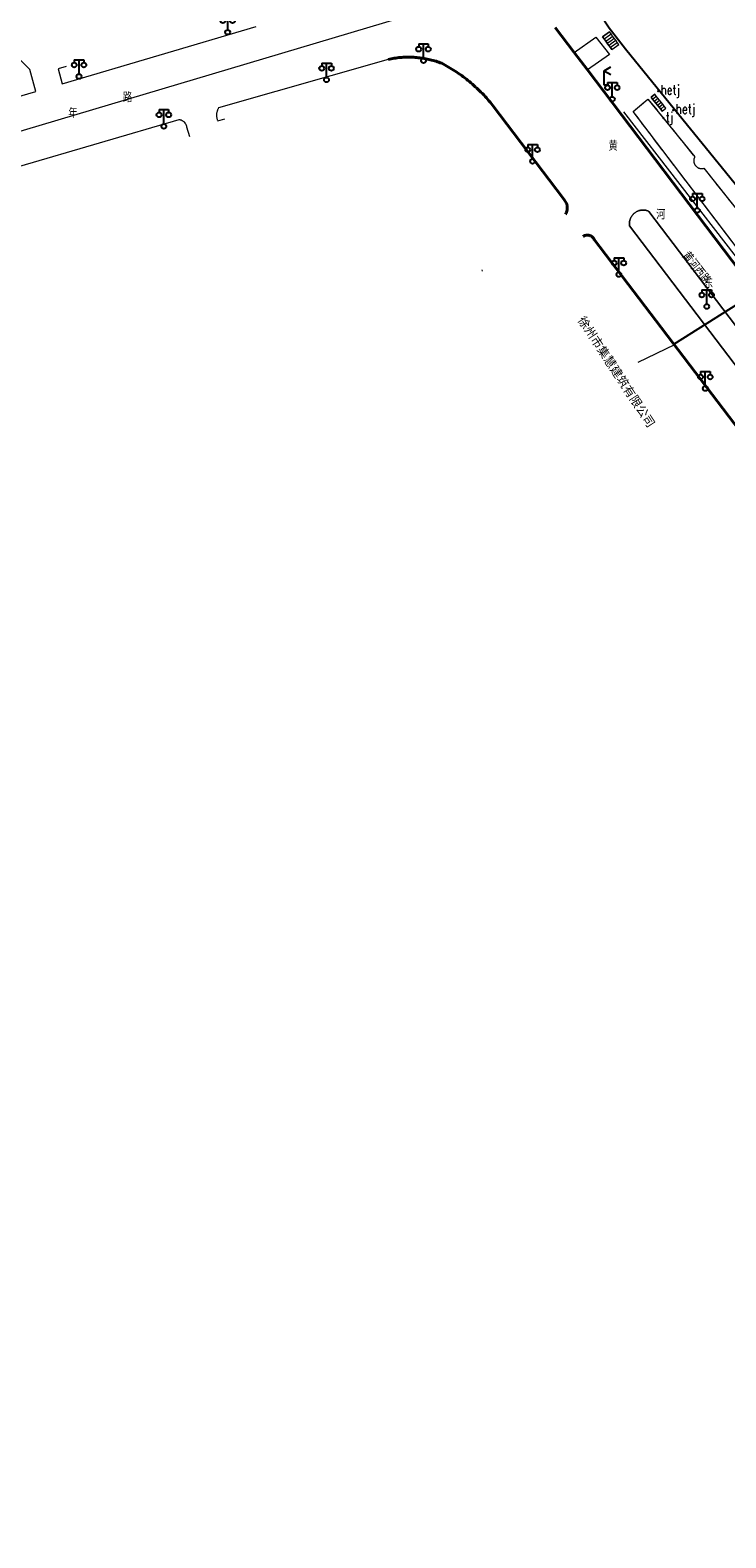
# Model space of a CAD drawing. Extents: x 39508475 to 39522402, y 3783947 to 3795549.
# Tile 293 of 323: x 39517773 to 39517918, y 3792635 to 3792949. Entities that reach past the tile are written whole.
import ezdxf
from ezdxf.enums import TextEntityAlignment as Align

# ---------------------------------------------------------------- set-up
doc = ezdxf.new("R2010")
doc.units = 0
doc.header["$PDSIZE"] = 0.2
doc.linetypes.add('X0', pattern=[4, 3, -1])
doc.layers.get('0').update_dxf_attribs({"linetype": 'CONTINUOUS'})
for name, color, linetype in [('DLSS', 4, 'CONTINUOUS'), ('JCDL_DMX_F', 30, 'CONTINUOUS'), ('JCDL_JMDD_F', 231, 'CONTINUOUS'), ('JCDL_JMDX_F', 231, 'CONTINUOUS'), ('JCDL_JT_ZJ', 100, 'CONTINUOUS'), ('JCDL_JTD_F', 100, 'CONTINUOUS'), ('JCDL_SXX_F', 5, 'CONTINUOUS'), ('JCDL_ZBM', 3, 'CONTINUOUS'), ('SXSS', 5, 'CONTINUOUS'), ('zdh', 7, 'CONTINUOUS'), ('断面线', 2, 'CONTINUOUS')]:
    doc.layers.add(name, color=color, linetype=linetype)
for name, color, linetype, lineweight in [('JCDL_JMDX', 1, 'CONTINUOUS', 0), ('JCDL_ZBX', 3, 'CONTINUOUS', 0), ('JCDL_ZBX_F', 7, 'CONTINUOUS', 0), ('TEXTL_ZJ', 7, 'CONTINUOUS', 0)]:
    doc.layers.add(name, color=color, linetype=linetype, lineweight=lineweight)
doc.styles.add('HT', font='simhei.ttf')
doc.styles.add('HZ', font='rs', dxfattribs={"width": 0.8, "bigfont": 'hztxt'})
doc.linetypes.add('10422', pattern='A,2,[150,AAA.SHX,S=1,R=0,X=0,Y=1],2,[177,AAA.SHX,S=1,R=0,X=0,Y=0.8],1e-09', length=4)
doc.linetypes.add('X35', pattern='A,2,[150,AAA.SHX,S=1,R=0,X=0,Y=1],2,[177,AAA.SHX,S=1,R=0,X=0,Y=0.8],1e-09', length=4)
doc.linetypes.add('X39', pattern='A,2,[150,symbolx.shx,S=1,R=0,X=0,Y=1],2,[151,symbolx.shx,S=1,R=0,X=0,Y=3],1e-11', length=4)
doc.linetypes.add('X49', pattern='A,0,[5,symbolt.shx,S=1,R=0,X=0,Y=0],-10', length=10)
doc.linetypes.add('X7', pattern='A,6,-1.333,[149,symbolx.shx,S=0.25,R=0,X=0,Y=0],-1.333,[149,symbolx.shx,S=0.25,R=0,X=0,Y=0],-1.333', length=9.999)

# ---------------------------------------------------------------- blocks, each defined once
blk = doc.blocks.new('4563000')
at = {"color": 0}
for p, q in [((0, 0), (0, 3)), ((1, 0), (0, 0))]:
    blk.add_line(p, q, dxfattribs=at)
at = {"color": 0, "linetype": 'Continuous', "flags": 128}
for points in [[(0, 3), (1.39, 3.8)], [(0, 3), (1.39, 2.2)]]:
    blk.add_lwpolyline(points, dxfattribs=at)
blk = doc.blocks.new('3521000')
at = {"color": 0}
for p, q in [((-1, 3.5), (1, 3.5)), ((0, 0.5), (0, 3.5))]:
    blk.add_line(p, q, dxfattribs=at)
at = {"color": 0, "linetype": 'Continuous', "flags": 128}
for points in [[(-1, 3.5), (-1, 2.9)], [(1, 3.5), (1, 2.9)]]:
    blk.add_lwpolyline(points, dxfattribs=at)
at = {"color": 0}
for centre in [(-1, 2.4), (0, 0), (1, 2.4)]:
    blk.add_circle(centre, 0.5, dxfattribs=at)

msp = doc.modelspace()

# ---------------------------------------------------------------- linework, layer by layer
at = {"layer": 'DLSS', "linetype": 'X7', "lineweight": 0}
msp.add_lwpolyline([(39517750, 3792921.82561), (39517861.58954, 3792955.09151)], dxfattribs=at)
at = {"layer": 'DLSS', "linetype": 'Continuous', "lineweight": 20}
for points in [[(39517780.592, 3792941.55399), (39517778.93001, 3792941.00501), (39517779.81, 3792937.893), (39517820.198, 3792949.837)], [(39517750, 3792929.24822), (39517774.309, 3792936.33401), (39517773.06, 3792940.866), (39517768.964, 3792945.051)], [(39517847.66999, 3792943.01199), (39517812.359, 3792932.89101), (39517812.29791, 3792932.79256), (39517812.24136, 3792932.69143), (39517812.1891, 3792932.58802), (39517812.14123, 3792932.4825), (39517812.09784, 3792932.37506), (39517812.059, 3792932.2659), (39517812.02478, 3792932.1552), (39517811.99524, 3792932.04317), (39517811.97043, 3792931.92999), (39517811.9504, 3792931.81586), (39517811.93517, 3792931.701), (39517811.92479, 3792931.5856), (39517811.91926, 3792931.46986), (39517811.9186, 3792931.354), (39517811.92, 3792931.31099), (39517811.9228, 3792931.23821), (39517811.93187, 3792931.1227), (39517811.94578, 3792931.00767), (39517811.9645, 3792930.89332), (39517811.98802, 3792930.77987), (39517812.01627, 3792930.6675), (39517812.04923, 3792930.55642), (39517812.08681, 3792930.44682), (39517812.12897, 3792930.33889), (39517812.176, 3792930.233), (39517813.628, 3792930.602)], [(39517754.35399, 3792915.91), (39517804.161, 3792930.48499), (39517804.25472, 3792930.46708), (39517804.34731, 3792930.44398), (39517804.43859, 3792930.41615), (39517804.52832, 3792930.38366), (39517804.61626, 3792930.34661), (39517804.70218, 3792930.30508), (39517804.78586, 3792930.2592), (39517804.86706, 3792930.20907), (39517804.94558, 3792930.15484), (39517805.02121, 3792930.09664), (39517805.09375, 3792930.03464), (39517805.163, 3792929.96898), (39517805.187, 3792929.944), (39517805.22879, 3792929.89986), (39517805.29094, 3792929.82744), (39517805.34929, 3792929.75193), (39517805.40368, 3792929.67351), (39517805.45396, 3792929.59241), (39517805.50001, 3792929.50883), (39517805.54171, 3792929.42299), (39517805.57894, 3792929.33512), (39517805.6116, 3792929.24546), (39517805.63961, 3792929.15423), (39517805.6629, 3792929.06169), (39517805.681, 3792928.968), (39517806.28099, 3792926.97)]]:
    msp.add_lwpolyline(points, dxfattribs=at)
at = {"layer": 'DLSS', "linetype": 'Continuous', "lineweight": 40}
for points in [[(39517882.42699, 3792949.662), (39517886.389, 3792944.45), (39517889.17099, 3792940.805), (39517942.206, 3792870.68901)], [(39517884.561, 3792910.759), (39517884.6169, 3792910.85649), (39517884.66832, 3792910.95644), (39517884.71549, 3792911.05845), (39517884.75834, 3792911.16236), (39517884.79678, 3792911.26798), (39517884.83076, 3792911.37511), (39517884.86021, 3792911.48358), (39517884.88507, 3792911.59319), (39517884.90531, 3792911.70375), (39517884.92089, 3792911.81505), (39517884.922, 3792911.828), (39517884.93178, 3792911.92692), (39517884.93796, 3792912.03914), (39517884.93942, 3792912.15153), (39517884.93617, 3792912.26387), (39517884.92819, 3792912.37598), (39517884.91552, 3792912.48766), (39517884.89817, 3792912.59871), (39517884.87617, 3792912.70893), (39517884.84956, 3792912.81813), (39517884.81801, 3792912.92599), (39517884.243, 3792913.912), (39517869.39899, 3792933.44199), (39517869.14476, 3792933.7601), (39517868.88626, 3792934.07476), (39517868.62386, 3792934.38618), (39517868.35761, 3792934.69431), (39517868.08755, 3792934.99911), (39517867.81371, 3792935.30052), (39517867.53615, 3792935.5985), (39517867.2549, 3792935.893), (39517866.97001, 3792936.18398), (39517866.68152, 3792936.47139), (39517866.38948, 3792936.7552), (39517866.09393, 3792937.03535), (39517866.08299, 3792937.045), (39517865.79491, 3792937.31179), (39517865.49249, 3792937.5845), (39517865.18669, 3792937.85343), (39517864.87756, 3792938.11852), (39517864.56517, 3792938.37976), (39517864.24955, 3792938.63708), (39517863.93075, 3792938.89046), (39517863.60882, 3792939.13985), (39517863.28382, 3792939.38522), (39517862.95579, 3792939.62653), (39517862.62478, 3792939.86374), (39517862.29085, 3792940.0968), (39517861.95404, 3792940.3257), (39517861.61441, 3792940.55039), (39517861.27201, 3792940.77084), (39517860.9269, 3792940.98701), (39517860.57912, 3792941.19887), (39517860.22874, 3792941.40638), (39517859.87579, 3792941.60952), (39517859.52035, 3792941.80825), (39517859.16247, 3792942.00255), (39517858.802, 3792942.192), (39517858.50746, 3792942.30224), (39517858.21103, 3792942.40729), (39517857.91294, 3792942.50754), (39517857.61327, 3792942.60294), (39517857.31209, 3792942.69349), (39517857.00949, 3792942.77914), (39517856.70554, 3792942.85989), (39517856.40032, 3792942.93571), (39517856.09391, 3792943.00658), (39517855.7864, 3792943.07248), (39517855.47786, 3792943.13339), (39517855.16838, 3792943.1893), (39517854.85803, 3792943.2402), (39517854.5469, 3792943.28606), (39517854.23507, 3792943.32689), (39517853.92261, 3792943.36266), (39517853.60962, 3792943.39337), (39517853.29618, 3792943.41901), (39517852.98236, 3792943.43958), (39517852.66824, 3792943.45506), (39517852.355, 3792943.465), (39517852.35392, 3792943.46545), (39517852.03947, 3792943.47076), (39517851.72498, 3792943.47098), (39517851.41052, 3792943.46611), (39517851.09619, 3792943.45615), (39517850.78205, 3792943.4411), (39517850.46821, 3792943.42097), (39517850.15472, 3792943.39576), (39517849.84169, 3792943.36548), (39517849.52919, 3792943.33015), (39517849.2173, 3792943.28975), (39517848.90611, 3792943.24432), (39517848.59569, 3792943.19385), (39517848.28613, 3792943.13837), (39517847.9775, 3792943.07788), (39517847.66999, 3792943.01199)], [(39517940.793, 3792839.462), (39517890.518, 3792905.493), (39517890.47988, 3792905.57433), (39517890.4366, 3792905.65305), (39517890.38873, 3792905.72906), (39517890.33643, 3792905.80209), (39517890.27988, 3792905.87189), (39517890.2193, 3792905.93821), (39517890.15488, 3792906.00082), (39517890.08686, 3792906.05949), (39517890.01548, 3792906.11402), (39517889.94099, 3792906.16422), (39517889.86365, 3792906.20991), (39517889.78373, 3792906.25093), (39517889.70152, 3792906.28713), (39517889.62, 3792906.31701), (39517889.61731, 3792906.31839), (39517889.53138, 3792906.3446), (39517889.44406, 3792906.36565), (39517889.35564, 3792906.38149), (39517889.26643, 3792906.39205), (39517889.17676, 3792906.3973), (39517889.08693, 3792906.39721), (39517888.99726, 3792906.3918), (39517888.90808, 3792906.38107), (39517888.81969, 3792906.36507), (39517888.7324, 3792906.34384), (39517888.64653, 3792906.31748), (39517888.56237, 3792906.28606), (39517888.48023, 3792906.2497), (39517888.40039, 3792906.20854), (39517888.32314, 3792906.1627), (39517888.249, 3792906.112)]]:
    msp.add_lwpolyline(points, dxfattribs=at)
at = {"layer": 'JCDL_DMX_F', "color": 3, "linetype": 'X35', "lineweight": 0}
msp.add_lwpolyline([(39517901.73001, 3792934.733), (39517911.46799, 3792922.694), (39517911.42483, 3792922.61209), (39517911.38672, 3792922.5277), (39517911.35342, 3792922.4413), (39517911.32503, 3792922.35316), (39517911.30164, 3792922.26357), (39517911.28331, 3792922.1728), (39517911.27012, 3792922.08115), (39517911.2621, 3792921.9889), (39517911.25927, 3792921.89635), (39517911.26165, 3792921.80379), (39517911.26923, 3792921.7115), (39517911.28199, 3792921.61979), (39517911.29987, 3792921.52894), (39517911.32284, 3792921.43923), (39517911.35081, 3792921.35096), (39517911.38369, 3792921.2644), (39517911.42139, 3792921.17983), (39517911.46378, 3792921.09751), (39517911.51073, 3792921.0177), (39517911.5621, 3792920.94065), (39517911.61771, 3792920.86662), (39517911.67739, 3792920.79582), (39517911.68499, 3792920.78801), (39517911.74096, 3792920.72849), (39517911.80821, 3792920.66484), (39517911.87893, 3792920.60507), (39517911.9529, 3792920.54937), (39517912.02988, 3792920.49791), (39517912.10963, 3792920.45087), (39517912.1919, 3792920.40837), (39517912.27643, 3792920.37057), (39517912.36295, 3792920.33758), (39517912.45119, 3792920.3095), (39517912.54086, 3792920.28643), (39517912.63169, 3792920.26843), (39517912.72339, 3792920.25556), (39517912.81567, 3792920.24787), (39517912.90823, 3792920.24538), (39517913.00078, 3792920.24809), (39517913.09304, 3792920.256), (39517913.18471, 3792920.26908), (39517913.2755, 3792920.28729), (39517913.365, 3792920.31099), (39517920.929, 3792910.802)], dxfattribs=at)
at = {"layer": 'JCDL_JMDX', "color": 6, "linetype": 'Continuous', "lineweight": 0}
for points in [[(39517892.28701, 3792947.695), (39517893.73027, 3792948.7574)], [(39517894.234, 3792945.05), (39517895.67727, 3792946.1124), (39517895.35277, 3792946.55323), (39517895.02827, 3792946.99406), (39517894.70377, 3792947.4349), (39517894.37927, 3792947.87573), (39517894.05477, 3792948.31656), (39517893.73027, 3792948.7574), (39517892.28701, 3792947.695), (39517892.61151, 3792947.25417), (39517892.936, 3792946.81334), (39517893.2605, 3792946.3725), (39517893.585, 3792945.93167), (39517893.9095, 3792945.49084), (39517894.234, 3792945.05)], [(39517895.67727, 3792946.1124), (39517895.35277, 3792946.55323), (39517895.02827, 3792946.99406), (39517894.70377, 3792947.4349), (39517894.37927, 3792947.87573), (39517894.05477, 3792948.31656), (39517893.73027, 3792948.7574)], [(39517893.81422, 3792948.1395), (39517894.05477, 3792948.31656)], [(39517894.234, 3792945.05), (39517893.9095, 3792945.49084), (39517893.585, 3792945.93167), (39517893.2605, 3792946.3725), (39517892.936, 3792946.81334), (39517892.61151, 3792947.25417), (39517892.28701, 3792947.695)], [(39517892.61151, 3792947.25417), (39517893.81422, 3792948.1395)], [(39517892.936, 3792946.81334), (39517893.89818, 3792947.5216)], [(39517893.2605, 3792946.3725), (39517893.98213, 3792946.9037)], [(39517893.585, 3792945.93167), (39517894.06609, 3792946.2858)], [(39517893.89818, 3792947.5216), (39517894.37927, 3792947.87573)], [(39517893.9095, 3792945.49084), (39517894.15004, 3792945.6679)], [(39517893.98213, 3792946.9037), (39517894.70377, 3792947.4349)], [(39517894.06609, 3792946.2858), (39517895.02827, 3792946.99406)], [(39517894.15004, 3792945.6679), (39517895.35277, 3792946.55323)], [(39517902.36793, 3792935.16504), (39517903.127, 3792935.767)], [(39517904.70893, 3792932.21305), (39517905.46799, 3792932.815), (39517905.13357, 3792933.23671), (39517904.79914, 3792933.65843), (39517904.46471, 3792934.08014), (39517904.13028, 3792934.50185), (39517903.79586, 3792934.92357), (39517903.46143, 3792935.34528), (39517903.127, 3792935.767), (39517902.36793, 3792935.16504), (39517902.70236, 3792934.74333), (39517903.03679, 3792934.32161), (39517903.37121, 3792933.8999), (39517903.70565, 3792933.47819), (39517904.04007, 3792933.05647), (39517904.3745, 3792932.63476), (39517904.70893, 3792932.21305)], [(39517905.46799, 3792932.815), (39517905.13357, 3792933.23671), (39517904.79914, 3792933.65843), (39517904.46471, 3792934.08014), (39517904.13028, 3792934.50185), (39517903.79586, 3792934.92357), (39517903.46143, 3792935.34528), (39517903.127, 3792935.767)], [(39517904.70893, 3792932.21305), (39517904.3745, 3792932.63476), (39517904.04007, 3792933.05647), (39517903.70565, 3792933.47819), (39517903.37121, 3792933.8999), (39517903.03679, 3792934.32161), (39517902.70236, 3792934.74333), (39517902.36793, 3792935.16504)], [(39517902.70236, 3792934.74333), (39517903.35299, 3792935.25929)], [(39517903.03679, 3792934.32161), (39517903.57898, 3792934.75158)], [(39517903.35299, 3792935.25929), (39517903.46143, 3792935.34528)], [(39517903.37121, 3792933.8999), (39517903.80497, 3792934.24387)], [(39517903.57898, 3792934.75158), (39517903.79586, 3792934.92357)], [(39517903.70565, 3792933.47819), (39517904.03096, 3792933.73617)], [(39517903.80497, 3792934.24387), (39517904.13028, 3792934.50185)], [(39517904.03096, 3792933.73617), (39517904.46471, 3792934.08014)], [(39517904.04007, 3792933.05647), (39517904.25695, 3792933.22846)], [(39517904.25695, 3792933.22846), (39517904.79914, 3792933.65843)], [(39517904.3745, 3792932.63476), (39517904.48294, 3792932.72075)], [(39517904.48294, 3792932.72075), (39517905.13357, 3792933.23671)], [(39517901.94301, 3792911.32799), (39517901.83516, 3792911.37888), (39517901.72509, 3792911.42478), (39517901.61318, 3792911.46599), (39517901.49962, 3792911.50243), (39517901.38463, 3792911.53404), (39517901.2684, 3792911.56077), (39517901.15115, 3792911.58255), (39517901.03308, 3792911.59936), (39517900.91441, 3792911.61117), (39517900.79534, 3792911.61795), (39517900.6761, 3792911.61969), (39517900.55688, 3792911.61639), (39517900.43792, 3792911.60805), (39517900.31941, 3792911.5947), (39517900.20157, 3792911.57634), (39517900.08461, 3792911.55303), (39517899.96875, 3792911.52479), (39517899.85418, 3792911.49168), (39517899.74111, 3792911.45376), (39517899.62974, 3792911.41109), (39517899.52028, 3792911.36375), (39517899.41292, 3792911.31184), (39517899.30784, 3792911.25542), (39517899.20525, 3792911.19462), (39517899.10531, 3792911.12954), (39517899.00822, 3792911.06029), (39517898.91414, 3792910.987), (39517898.82324, 3792910.9098), (39517898.76699, 3792910.858), (39517898.73569, 3792910.82883), (39517898.65163, 3792910.74423), (39517898.57123, 3792910.65615), (39517898.49462, 3792910.56475), (39517898.42194, 3792910.47019), (39517898.35332, 3792910.37265), (39517898.28889, 3792910.2723), (39517898.22875, 3792910.16931), (39517898.17302, 3792910.06388), (39517898.1218, 3792909.95618), (39517898.07518, 3792909.84641), (39517898.03323, 3792909.73477), (39517897.99604, 3792909.62146), (39517897.96368, 3792909.50668), (39517897.93619, 3792909.39063), (39517897.91363, 3792909.27352), (39517897.89605, 3792909.15557), (39517897.88346, 3792909.03698), (39517897.8759, 3792908.91796), (39517897.87337, 3792908.79873), (39517897.87588, 3792908.67949), (39517897.88344, 3792908.56047), (39517897.89601, 3792908.44188), (39517897.914, 3792908.324), (39517930.019, 3792866.066)], [(39517934.067, 3792869.02699), (39517901.94301, 3792911.32799), (39517901.94301, 3792911.32799)], [(39517867.29706, 3792898.90982), (39517867.2027, 3792899.14133)]]:
    msp.add_lwpolyline(points, dxfattribs=at)
at = {"layer": 'JCDL_JMDX_F', "linetype": 'Continuous', "lineweight": 0}
for points in [[(39517901.94301, 3792911.32799), (39517901.83516, 3792911.37888), (39517901.72509, 3792911.42478), (39517901.61318, 3792911.46599), (39517901.49962, 3792911.50243), (39517901.38463, 3792911.53404), (39517901.2684, 3792911.56077), (39517901.15115, 3792911.58255), (39517901.03308, 3792911.59936), (39517900.91441, 3792911.61117), (39517900.79534, 3792911.61795), (39517900.6761, 3792911.61969), (39517900.55688, 3792911.61639), (39517900.43792, 3792911.60805), (39517900.31941, 3792911.5947), (39517900.20157, 3792911.57634), (39517900.08461, 3792911.55303), (39517899.96875, 3792911.52479), (39517899.85418, 3792911.49168), (39517899.74111, 3792911.45376), (39517899.62974, 3792911.41109), (39517899.52028, 3792911.36375), (39517899.41292, 3792911.31183), (39517899.30784, 3792911.25542), (39517899.20525, 3792911.19462), (39517899.10531, 3792911.12954), (39517899.00822, 3792911.06029), (39517898.91414, 3792910.987), (39517898.82324, 3792910.9098), (39517898.76699, 3792910.858), (39517898.73569, 3792910.82883), (39517898.65163, 3792910.74423), (39517898.57123, 3792910.65615), (39517898.49462, 3792910.56475), (39517898.42194, 3792910.4702), (39517898.35332, 3792910.37265), (39517898.28889, 3792910.2723), (39517898.22875, 3792910.16931), (39517898.17302, 3792910.06388), (39517898.1218, 3792909.95618), (39517898.07518, 3792909.84641), (39517898.03323, 3792909.73477), (39517897.99604, 3792909.62146), (39517897.96368, 3792909.50668), (39517897.93619, 3792909.39063), (39517897.91363, 3792909.27352), (39517897.89605, 3792909.15557), (39517897.88346, 3792909.03698), (39517897.8759, 3792908.91796), (39517897.87337, 3792908.79873), (39517897.87588, 3792908.67949), (39517897.88344, 3792908.56047), (39517897.89601, 3792908.44188), (39517897.914, 3792908.324), (39517930.019, 3792866.06599)], [(39517934.067, 3792869.02699), (39517901.94301, 3792911.32799)]]:
    msp.add_lwpolyline(points, dxfattribs=at)
at = {"layer": 'JCDL_SXX_F', "linetype": 'X39', "lineweight": 0}
msp.add_lwpolyline([(39517925.67346, 3792910.03751), (39517907.25646, 3792932.6173), (39517897.0861, 3792945.18506), (39517893.65901, 3792949.585)], dxfattribs=at)
at = {"layer": 'JCDL_ZBM', "linetype": 'Continuous', "lineweight": 0}
for points in [[(39517889.17099, 3792940.805), (39517886.389, 3792944.45), (39517890.91299, 3792947.63301), (39517893.708, 3792944.03101), (39517889.17099, 3792940.805)], [(39517941.041, 3792876.41199), (39517898.66799, 3792932.123), (39517901.73001, 3792934.733), (39517911.46799, 3792922.694), (39517911.42483, 3792922.6121), (39517911.38673, 3792922.5277), (39517911.35343, 3792922.44131), (39517911.32503, 3792922.35317), (39517911.30164, 3792922.26357), (39517911.28331, 3792922.17281), (39517911.27012, 3792922.08116), (39517911.2621, 3792921.98891), (39517911.25928, 3792921.89636), (39517911.26166, 3792921.80378), (39517911.26923, 3792921.71151), (39517911.28199, 3792921.61979), (39517911.29987, 3792921.52894), (39517911.32283, 3792921.43923), (39517911.3508, 3792921.35097), (39517911.38369, 3792921.26441), (39517911.42139, 3792921.17983), (39517911.46378, 3792921.0975), (39517911.51073, 3792921.0177), (39517911.5621, 3792920.94066), (39517911.6177, 3792920.86662), (39517911.67739, 3792920.79582), (39517911.74096, 3792920.7285), (39517911.80821, 3792920.66484), (39517911.87894, 3792920.60507), (39517911.9529, 3792920.54937), (39517912.02988, 3792920.49792), (39517912.10964, 3792920.45087), (39517912.19191, 3792920.40838), (39517912.27643, 3792920.37056), (39517912.36295, 3792920.33757), (39517912.45119, 3792920.3095), (39517912.54087, 3792920.28643), (39517912.63169, 3792920.26844), (39517912.7234, 3792920.25557), (39517912.81567, 3792920.24788), (39517912.90823, 3792920.24538), (39517913.00079, 3792920.2481), (39517913.09305, 3792920.256), (39517913.18471, 3792920.26908), (39517913.2755, 3792920.2873), (39517913.365, 3792920.31099), (39517920.929, 3792910.802)], [(39517930.019, 3792866.06599), (39517897.914, 3792908.324), (39517897.89601, 3792908.44188), (39517897.88344, 3792908.56047), (39517897.87588, 3792908.67949), (39517897.87337, 3792908.79873), (39517897.8759, 3792908.91796), (39517897.88346, 3792909.03698), (39517897.89605, 3792909.15557), (39517897.91363, 3792909.27352), (39517897.93619, 3792909.39063), (39517897.96368, 3792909.50668), (39517897.99604, 3792909.62146), (39517898.03323, 3792909.73477), (39517898.07518, 3792909.84641), (39517898.1218, 3792909.95618), (39517898.17302, 3792910.06388), (39517898.22875, 3792910.16931), (39517898.28889, 3792910.2723), (39517898.35332, 3792910.37265), (39517898.42194, 3792910.4702), (39517898.49462, 3792910.56475), (39517898.57123, 3792910.65615), (39517898.65163, 3792910.74423), (39517898.73569, 3792910.82883), (39517898.76699, 3792910.858), (39517898.82324, 3792910.9098), (39517898.91414, 3792910.987), (39517899.00822, 3792911.06029), (39517899.10531, 3792911.12954), (39517899.20525, 3792911.19462), (39517899.30784, 3792911.25542), (39517899.41292, 3792911.31183), (39517899.52028, 3792911.36375), (39517899.62974, 3792911.41109), (39517899.74111, 3792911.45376), (39517899.85418, 3792911.49168), (39517899.96875, 3792911.52479), (39517900.08461, 3792911.55303), (39517900.20157, 3792911.57634), (39517900.31941, 3792911.5947), (39517900.43792, 3792911.60805), (39517900.55688, 3792911.61639), (39517900.6761, 3792911.61969), (39517900.79534, 3792911.61795), (39517900.91441, 3792911.61117), (39517901.03308, 3792911.59936), (39517901.15115, 3792911.58255), (39517901.2684, 3792911.56077), (39517901.38463, 3792911.53404), (39517901.49962, 3792911.50243), (39517901.61318, 3792911.46599), (39517901.72509, 3792911.42478), (39517901.83516, 3792911.37888), (39517901.94301, 3792911.32799)], [(39517901.94301, 3792911.32799), (39517934.067, 3792869.02699)]]:
    msp.add_lwpolyline(points, dxfattribs=at)
at = {"layer": 'JCDL_ZBX', "color": 114, "linetype": 'X49', "lineweight": 0, "true_color": 0x009944}
msp.add_lwpolyline([(39517896.652, 3792932.096), (39517943.57504, 3792871.51638), (39517967.76275, 3792840.66813), (39517982.18628, 3792819.48655), (39517992.18761, 3792801.63621), (39517996.76701, 3792790.89686), (39518000, 3792781.26292)], dxfattribs=at)
at = {"layer": 'JCDL_ZBX_F', "color": 114, "linetype": 'Continuous', "lineweight": 0, "true_color": 0x009944}
for points in [[(39517886.389, 3792944.45), (39517890.91299, 3792947.63301), (39517893.708, 3792944.03101), (39517889.17099, 3792940.805), (39517886.389, 3792944.45)], [(39517907.24787, 3792883.5272), (39517899.611, 3792879.854)]]:
    msp.add_lwpolyline(points, dxfattribs=at)
at = {"layer": 'JCDL_ZBX_F', "color": 114, "linetype": 'X0', "lineweight": 0, "true_color": 0x009944}
for points in [[(39517898.66799, 3792932.123), (39517901.73001, 3792934.733), (39517911.46799, 3792922.694), (39517911.42483, 3792922.61209), (39517911.38673, 3792922.5277), (39517911.35342, 3792922.4413), (39517911.32503, 3792922.35316), (39517911.30164, 3792922.26357), (39517911.28331, 3792922.1728), (39517911.27012, 3792922.08115), (39517911.2621, 3792921.98891), (39517911.25927, 3792921.89635), (39517911.26165, 3792921.80379), (39517911.26923, 3792921.7115), (39517911.28199, 3792921.61979), (39517911.29987, 3792921.52894), (39517911.32284, 3792921.43923), (39517911.35081, 3792921.35096), (39517911.38369, 3792921.2644), (39517911.42139, 3792921.17983), (39517911.46378, 3792921.09751), (39517911.51073, 3792921.0177), (39517911.5621, 3792920.94065), (39517911.61771, 3792920.86662), (39517911.67739, 3792920.79582), (39517911.68499, 3792920.78801), (39517911.74096, 3792920.72849), (39517911.80821, 3792920.66484), (39517911.87893, 3792920.60507), (39517911.9529, 3792920.54937), (39517912.02988, 3792920.49791), (39517912.10963, 3792920.45087), (39517912.1919, 3792920.40837), (39517912.27643, 3792920.37057), (39517912.36295, 3792920.33758), (39517912.45119, 3792920.3095), (39517912.54086, 3792920.28643), (39517912.63169, 3792920.26843), (39517912.72339, 3792920.25556), (39517912.81567, 3792920.24787), (39517912.90823, 3792920.24538), (39517913.00079, 3792920.24809), (39517913.09304, 3792920.256), (39517913.18471, 3792920.26908), (39517913.2755, 3792920.28729), (39517913.365, 3792920.31099), (39517920.929, 3792910.802)], [(39517941.041, 3792876.41199), (39517898.66799, 3792932.123)]]:
    msp.add_lwpolyline(points, dxfattribs=at)
at = {"layer": 'SXSS', "linetype": '10422', "flags": 128}
msp.add_lwpolyline([(39517890.21399, 3792955.673), (39517892.71591, 3792951.0128), (39517893.65901, 3792949.585), (39517897.0861, 3792945.18506), (39517907.25646, 3792932.6173), (39517925.46101, 3792910.29799), (39517929.33127, 3792905.56498), (39517933.63132, 3792900.43991), (39517953.303, 3792876.254), (39517955.02901, 3792877.544), (39517956.149, 3792876.308), (39517957.40899, 3792875.83566), (39517958.26406, 3792875.22959), (39517958.78086, 3792874.68689), (39517959.12741, 3792874.19738), (39517959.57279, 3792873.24864), (39517959.80751, 3792872.07484), (39517959.81801, 3792871.77501), (39517960.91701, 3792870.417), (39517959.243, 3792869.08901), (39517974.45901, 3792850.205), (39517981.63152, 3792840.41548), (39517982.46, 3792839.144), (39517985.678, 3792834.253), (39517990.31955, 3792826.55785), (39517995.99132, 3792816.07375), (39517998.13492, 3792816.75778), (39517999.12542, 3792816.94156), (39518000.1275, 3792817.04512), (39518001.13465, 3792817.06776), (39518002.64065, 3792816.94986), (39518003.87735, 3792816.71355), (39518005.32072, 3792816.26788), (39518006.69991, 3792815.65162), (39518008.20112, 3792814.72913), (39518009.73838, 3792813.42923), (39518011.19324, 3792811.69431), (39518012.094, 3792810.17999), (39518012.58829, 3792809.05026), (39518013.08636, 3792807.39796), (39518013.3503, 3792805.69252), (39518013.39032, 3792804.95351), (39518013.38619, 3792804.21343), (39518013.33795, 3792803.47492), (39518013.2053, 3792802.4972), (39518012.99537, 3792801.53312), (39518012.70948, 3792800.58877), (39518012.44629, 3792799.89706), (39518012.03212, 3792799.00153), (39518011.54808, 3792798.14174), (39518010.99725, 3792797.32314), (39518010.54237, 3792796.73934), (39518009.35176, 3792795.49009), (39518008.7905, 3792795.00768), (39518008.40077, 3792794.70505), (39518007.99932, 3792794.41815), (39518007.58677, 3792794.14744), (39518006.94858, 3792793.77268), (39518006.28901, 3792793.437), (39518005.54575, 3792793.08631), (39518012.11955, 3792773.79297), (39518020.19766, 3792750), (39518023.71035, 3792739.65383), (39518025.67768, 3792733.85933), (39518035.31757, 3792705.4663), (39518033.99699, 3792705.01801), (39518035.95599, 3792699.273), (39518037.26897, 3792699.71871), (39518046.574, 3792672.312), (39518048.60101, 3792672.953), (39518049.307, 3792671.406), (39518050.00197, 3792670.82748), (39518050.39648, 3792670.3709), (39518050.72804, 3792669.86676), (39518051.09528, 3792669.0404), (39518051.24728, 3792668.45645), (39518051.31052, 3792668.0082), (39518051.326, 3792667.405), (39518051.26266, 3792666.80493), (39518051.07401, 3792666.075), (39518051.387, 3792664.785), (39518049.46999, 3792663.964), (39518058.71917, 3792634.99236)], dxfattribs=at)
at = {"layer": 'zdh'}
for p in [(39517903.824, 3792936.414, 39.565), (39517904.971, 3792930.755, 38.484), (39517906.995, 3792932.436, 38.445)]:
    msp.add_point(p, dxfattribs=at)
at = {"layer": '断面线', "color": 1, "flags": 128}
msp.add_lwpolyline([(39517907.1444, 3792883.65594), (39517924.21566, 3792894.47349), (39517926.2994, 3792895.7939), (39517930.88433, 3792898.69923), (39517933.63132, 3792900.43991), (39517934.55544, 3792901.0255), (39517942.98554, 3792906.36741), (39517951.47312, 3792911.74573), (39517959.23834, 3792916.66632), (39517967.64431, 3792921.99293), (39517976.33855, 3792927.50221), (39517986.33641, 3792933.83756), (39517986.67655, 3792934.0531), (39517989.06726, 3792935.56802), (39517991.61546, 3792937.18273), (39517992.29322, 3792937.61221), (39517993.21992, 3792938.19943), (39518000.90209, 3792943.06739), (39518008.97662, 3792948.18399)], dxfattribs=at)

# ---------------------------------------------------------------- block references
at = {"layer": 'JCDL_JMDD_F'}
for p in [(39517814.247, 3792948.65699), (39517855.00501, 3792942.73699), (39517783.29999, 3792939.445), (39517834.822, 3792938.738), (39517894.299, 3792934.71), (39517800.95801, 3792929.058), (39517877.70899, 3792921.77701), (39517911.993, 3792911.542), (39517895.676, 3792898.191), (39517913.964, 3792891.518), (39517913.669, 3792874.44801)]:
    msp.add_blockref('3521000', p, dxfattribs=at)
at = {"layer": 'JCDL_JTD_F'}
msp.add_blockref('4563000', (39517892.585, 3792937.63799), dxfattribs=at)

# ---------------------------------------------------------------- texts
at = {"layer": 'JCDL_JT_ZJ', "style": 'HZ', "width": 0.8}
for s, p in [('路', (39517792.45291, 3792933.57376)), ('年', (39517781.06688, 3792930.29735)), ('黄', (39517893.49722, 3792923.47159)), ('河', (39517903.43025, 3792909.15549)), ('东', (39517913.36328, 3792894.83939))]:
    msp.add_text(s, height=1.8, dxfattribs=at).set_placement(p, align=Align.BOTTOM_LEFT)
at = {"layer": 'TEXTL_ZJ', "style": 'HZ', "width": 0.8}
msp.add_text('黄河西路', height=1.8, rotation=-51.8229893, dxfattribs=at).set_placement((39517908.23664, 3792901.66047), align=Align.BOTTOM_LEFT)
at = {"layer": 'TEXTL_ZJ', "style": 'HT'}
msp.add_text('徐州市集慧建筑有限公司', height=1.8, rotation=303.2156955, dxfattribs=at).set_placement((39517886.56582, 3792888.4209), align=Align.BOTTOM_LEFT)
at = {"layer": 'zdh', "style": 'HZ', "width": 0.8}
for s, p in [('hetj', (39517904.324, 3792935.664, 39.565)), ('hetj', (39517907.495, 3792931.686, 38.445)), ('tj', (39517905.471, 3792930.005, 38.484))]:
    msp.add_text(s, height=2, dxfattribs=at).set_placement(p)

doc.saveas('drawing.dxf')
